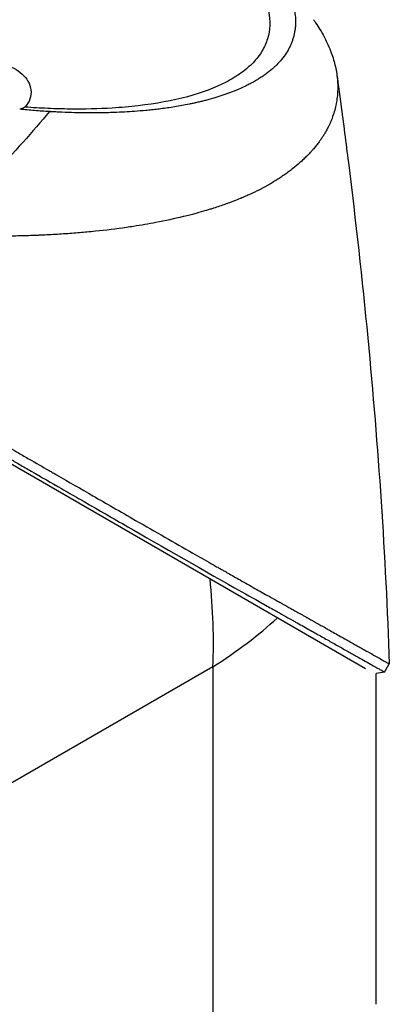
# Model space of a CAD drawing. Header units: millimetres. Extents: x 0 to 4378, y 0 to 2397.
# Tile 303 of 330: x 2759 to 2798, y 987 to 1092. Entities that reach past the tile are written whole.
import ezdxf

# ---------------------------------------------------------------- set-up
doc = ezdxf.new("R2010")
doc.units = ezdxf.units.MM
doc.header["$LTSCALE"] = 0.2
doc.layers.add('01_Object Line', color=4, linetype='Continuous')

# ---------------------------------------------------------------- blocks, each defined once
blk = doc.blocks.new('A$C3fd8c262_1')
for p, q in [((53.5540298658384, 220.3833021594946), (53.55402645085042, 220.383331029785)), ((47.26159016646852, 214.7336054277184), (47.26159462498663, 214.7335358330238)), ((40.07840898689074, 211.9463388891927), (40.0784087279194, 211.9463604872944)), ((7.73275987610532, 192.7212172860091), (57.86856884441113, 163.775294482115)), ((45.22065795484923, 166.3879545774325), (45.22268636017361, 166.3891054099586)), ((42.56801624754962, 164.5155804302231), (42.56801703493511, 164.5156208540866)), ((41.71930008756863, 163.9650476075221), (-2.969848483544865, 138.1637556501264)), ((41.71930008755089, 163.9650476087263), (41.71930008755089, 112.3624636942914)), ((59.87386267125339, 163.4118653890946), (60.37372654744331, 164.2776550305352)), ((58.99999999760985, 128.284147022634), (58.99999999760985, 163.2701243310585))]:
    blk.add_line(p, q)
for major_axis, ratio, start_param, end_param in [((-27.1173882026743, 52.44417063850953), 0.6058813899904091, 3.955108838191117, 4.136535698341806), ((58.97667815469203, 2.737738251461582), 0.6058813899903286, 5.469669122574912, 5.651095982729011)]:
    blk.add_ellipse((-2.390152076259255e-09, 188.051696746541), major_axis=major_axis, ratio=ratio, start_param=start_param, end_param=end_param)
for points, knots in [([(38.2801054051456, 246.0907142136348), (38.44929418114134, 245.993375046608), (38.90085970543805, 245.7333027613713), (39.89449884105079, 245.1171558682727), (40.27992901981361, 244.8694266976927), (40.90462062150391, 244.4546881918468), (41.15036762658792, 244.2879246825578), (42.34952418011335, 243.4566111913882), (43.24696960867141, 242.777920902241), (44.61954278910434, 241.6435015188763), (45.13775682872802, 241.1872710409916), (46.26605551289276, 240.1237358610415), (46.85008438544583, 239.5160350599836), (48.06724770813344, 238.1017972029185), (48.65019855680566, 237.2984173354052), (49.73518571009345, 235.4500964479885), (50.14637495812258, 234.4130205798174), (50.38660755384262, 233.1451115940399), (50.42131196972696, 232.8812163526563), (50.44967843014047, 232.4898422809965), (50.45517406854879, 232.3608867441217), (50.45830938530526, 232.1052949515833), (50.45599936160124, 231.9786243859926), (50.44656537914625, 231.7870866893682), (50.44233920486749, 231.722831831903), (50.42654729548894, 231.5302337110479), (50.41254171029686, 231.405366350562), (50.37669796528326, 231.1576721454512), (50.35514387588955, 231.0362791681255), (50.31693045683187, 230.8551059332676), (50.30333802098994, 230.7953721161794), (50.27323158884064, 230.6722366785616), (50.25666114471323, 230.609307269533), (50.22178538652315, 230.4848338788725), (50.20335747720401, 230.4228836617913), (50.14470150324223, 230.2368303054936), (50.10093937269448, 230.1121300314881), (50.01139734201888, 229.8792128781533), (49.96420797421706, 229.7663111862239), (49.86285549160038, 229.5437636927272), (49.80920171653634, 229.4349579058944), (49.6351162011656, 229.1085322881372), (49.50380618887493, 228.8938871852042), (49.20603626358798, 228.4613243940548), (49.03569309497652, 228.2413141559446), (48.69025096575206, 227.84208521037), (48.51833449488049, 227.6618048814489), (48.27408716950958, 227.4274520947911), (48.22202230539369, 227.378620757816), (47.95554532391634, 227.1350256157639), (47.72955797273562, 226.9465897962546), (47.36783358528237, 226.6707787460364), (47.24351252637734, 226.5800230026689), (46.99022497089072, 226.4025934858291), (46.85985367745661, 226.3150296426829), (46.59254510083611, 226.1427829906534), (46.45757489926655, 226.059194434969), (46.24712085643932, 225.9341860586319), (46.17523111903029, 225.8922482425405), (46.03339995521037, 225.811235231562), (45.96391864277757, 225.7722633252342), (45.81744849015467, 225.6918430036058), (45.7430886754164, 225.6518233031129), (45.52993763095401, 225.5390523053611), (45.38170960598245, 225.4636174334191), (44.08192277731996, 224.8262802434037), (42.75712470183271, 224.3384496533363), (41.13797358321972, 223.8969062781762), (40.9992804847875, 223.8601852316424), (40.7187778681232, 223.788123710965), (40.5806765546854, 223.7536628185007), (40.30634181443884, 223.6872236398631), (40.16967314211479, 223.6550611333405), (39.89759066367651, 223.5928983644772), (39.76299981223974, 223.5630110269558), (39.49490135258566, 223.5052109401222), (39.36011193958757, 223.4770128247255), (38.97189926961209, 223.3980484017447), (38.70927155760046, 223.3476653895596), (37.94081878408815, 223.2085151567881), (37.41834201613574, 223.1245753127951), (36.68174642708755, 223.0195266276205), (36.45134535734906, 222.9885417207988), (36.10843453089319, 222.9450560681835), (35.99861317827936, 222.9315033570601), (35.67316811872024, 222.8925546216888), (35.45707455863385, 222.8681786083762), (35.03395097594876, 222.8232363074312), (34.82968075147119, 222.802814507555), (34.23433908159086, 222.7469013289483), (33.84081135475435, 222.7143610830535), (32.74431199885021, 222.6356261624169), (32.03122963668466, 222.5976071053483), (30.75940015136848, 222.5522785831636), (30.20650689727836, 222.5396624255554), (28.80585007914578, 222.525139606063), (27.94917463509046, 222.5317523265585), (26.64330478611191, 222.5646712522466), (26.20459418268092, 222.5794654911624), (25.54118936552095, 222.6074757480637), (25.31935542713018, 222.6177727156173), (24.98545446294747, 222.6346626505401), (24.87396374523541, 222.6405333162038), (24.70644782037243, 222.6497000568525), (24.65056217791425, 222.6528157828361), (24.5666647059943, 222.6575795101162), (24.53868720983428, 222.6591824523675), (24.48278898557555, 222.6624137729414), (24.45486808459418, 222.6640423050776), (24.42694390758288, 222.6655630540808)], [0.000491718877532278, 0.000491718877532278, 0.000491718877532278, 0.000491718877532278, 0.07047650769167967, 0.07047650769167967, 0.1167839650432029, 0.1167839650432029, 0.1475976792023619, 0.1475976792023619, 0.2701627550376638, 0.2701627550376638, 0.3512904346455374, 0.3512904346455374, 0.4593778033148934, 0.4593778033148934, 0.6035433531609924, 0.6035433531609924, 0.7954770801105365, 0.7954770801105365, 0.8467589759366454, 0.8467589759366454, 0.8722470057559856, 0.8722470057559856, 0.8975464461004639, 0.8975464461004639, 0.9108155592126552, 0.9108155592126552, 0.9360581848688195, 0.9360581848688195, 0.9610527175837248, 0.9610527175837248, 0.9734072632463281, 0.9734072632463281, 0.9866115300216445, 0.9866115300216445, 0.9999247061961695, 0.9999247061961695, 1.026342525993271, 1.026342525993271, 1.051464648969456, 1.051464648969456, 1.076258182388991, 1.076258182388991, 1.125242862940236, 1.125242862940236, 1.17787790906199, 1.17787790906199, 1.22498503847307, 1.22498503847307, 1.237744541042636, 1.237744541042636, 1.287061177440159, 1.287061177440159, 1.311763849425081, 1.311763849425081, 1.336614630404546, 1.336614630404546, 1.36133253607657, 1.36133253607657, 1.372959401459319, 1.372959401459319, 1.38422183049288, 1.38422183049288, 1.395506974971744, 1.395506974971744, 1.418669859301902, 1.418669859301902, 1.596071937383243, 1.596071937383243, 1.612752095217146, 1.612752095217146, 1.628767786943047, 1.628767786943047, 1.644171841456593, 1.644171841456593, 1.659003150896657, 1.659003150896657, 1.673475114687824, 1.673475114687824, 1.702106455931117, 1.702106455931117, 1.756637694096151, 1.756637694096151, 1.781274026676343, 1.781274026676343, 1.792707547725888, 1.792707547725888, 1.814679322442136, 1.814679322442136, 1.835454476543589, 1.835454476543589, 1.874476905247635, 1.874476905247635, 1.942806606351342, 1.942806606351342, 1.994084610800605, 1.994084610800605, 2.070997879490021, 2.070997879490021, 2.109451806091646, 2.109451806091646, 2.12866605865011, 2.12866605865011, 2.138273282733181, 2.138273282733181, 2.143076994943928, 2.143076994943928, 2.145478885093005, 2.145478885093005, 2.147873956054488, 2.147873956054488, 2.147873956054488, 2.147873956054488]), ([(36.07126276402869, 245.4146639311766), (36.1120948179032, 245.3911546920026), (36.1436229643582, 245.3729328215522), (36.21412083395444, 245.3320810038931), (36.24970249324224, 245.3113956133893), (36.35640223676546, 245.2491652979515), (36.4272525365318, 245.2075744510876), (36.6406412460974, 245.0814972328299), (36.78204300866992, 244.9968441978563), (37.21845901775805, 244.7321498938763), (37.51010552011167, 244.5502094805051), (38.49968608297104, 243.9163746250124), (39.17716131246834, 243.4516697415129), (41.2083832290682, 241.9679845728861), (42.44272931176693, 240.9238527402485), (43.72946446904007, 239.6492013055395), (43.95865566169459, 239.4129015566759), (44.71322071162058, 238.6018279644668), (45.19147455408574, 238.0280798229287), (45.87091896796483, 237.1041951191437), (46.10823258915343, 236.7518745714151), (46.60017157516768, 235.9464239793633), (46.83845457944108, 235.4950375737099), (47.20929458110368, 234.656388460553), (47.35106804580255, 234.2681220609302), (47.51874217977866, 233.6795398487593), (47.56784017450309, 233.4758528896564), (47.8072620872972, 232.2577591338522), (47.76954496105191, 231.2840036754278), (47.35573643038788, 229.9146323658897), (47.16042378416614, 229.4760004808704), (46.65268989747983, 228.6314636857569), (46.34025446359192, 228.225662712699), (45.6054362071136, 227.4589340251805), (45.18584565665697, 227.0977420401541), (44.23647846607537, 226.412863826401), (43.70621543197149, 226.0895179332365), (40.77599705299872, 224.5698455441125), (37.62598970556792, 223.7199578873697), (32.91944305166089, 223.1763948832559), (32.00322952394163, 223.0965850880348), (29.63664047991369, 222.9531429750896), (28.15077306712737, 222.9180677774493), (25.84153726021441, 222.9432259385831), (25.0580969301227, 222.9647083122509), (23.46685499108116, 223.0335352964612), (22.65919108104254, 223.0809242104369), (21.84238852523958, 223.1410305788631)], [1.005967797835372e-06, 1.005967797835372e-06, 1.005967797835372e-06, 1.005967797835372e-06, 0.01728909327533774, 0.01728909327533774, 0.03499330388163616, 0.03499330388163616, 0.07050558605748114, 0.07050558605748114, 0.1424607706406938, 0.1424607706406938, 0.2947344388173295, 0.2947344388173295, 0.6796895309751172, 0.6796895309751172, 1.520710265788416, 1.520710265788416, 1.712137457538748, 1.712137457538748, 2.178469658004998, 2.178469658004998, 2.46863176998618, 2.46863176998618, 2.84567738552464, 2.84567738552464, 3.177240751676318, 3.177240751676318, 3.354711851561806, 3.354711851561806, 4.24691782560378, 4.24691782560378, 4.688059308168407, 4.688059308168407, 5.12947488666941, 5.12947488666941, 5.562211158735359, 5.562211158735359, 5.997516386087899, 5.997516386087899, 7.753462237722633, 7.753462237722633, 8.159608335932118, 8.159608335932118, 8.770872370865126, 8.770872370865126, 9.077830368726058, 9.077830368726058, 9.38555500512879, 9.38555500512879, 9.38555500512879, 9.38555500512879]), ([(52.36705533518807, 232.383792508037), (52.43904409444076, 232.2805651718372), (52.51080390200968, 232.1755166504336), (52.58218224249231, 232.0686533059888), (52.89318276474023, 231.6030420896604), (53.19692822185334, 231.1029757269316), (53.47841253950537, 230.5697765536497), (53.58142867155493, 230.3746391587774), (53.68143010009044, 230.1750961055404), (53.77760347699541, 229.9712423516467), (53.91846194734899, 229.6726719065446), (54.04646606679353, 229.3747003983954), (54.16152702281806, 229.0775428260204), (54.35338440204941, 228.5820500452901), (54.50926911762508, 228.088845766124), (54.628775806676, 227.5991326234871), (54.68895608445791, 227.3525265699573), (54.73991663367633, 227.1068085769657), (54.78160623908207, 226.8621147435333), (54.82270435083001, 226.6208926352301), (54.85480264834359, 226.3805947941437), (54.87785048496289, 226.1413550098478), (54.92427789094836, 225.6594320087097), (54.93399320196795, 225.1819589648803), (54.90733334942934, 224.7098325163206), (54.89400341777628, 224.4737691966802), (54.871603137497, 224.2390600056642), (54.84019801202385, 224.0058577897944), (54.83361241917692, 223.9569557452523), (54.82663096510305, 223.9081183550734), (54.81925436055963, 223.8593469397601), (54.80998530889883, 223.7980633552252), (54.7840087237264, 223.6140679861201), (54.71898646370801, 223.3114286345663), (54.67930500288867, 223.1267353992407), (54.62452237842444, 222.8979626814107), (54.54417270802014, 222.6272075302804), (54.48431581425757, 222.4255071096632), (54.4102156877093, 222.2006501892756), (54.31622400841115, 221.9536480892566), (54.27556944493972, 221.8468113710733), (54.23120015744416, 221.7359801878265), (54.18249877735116, 221.6211162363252), (54.13734286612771, 221.5146144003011), (54.0884387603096, 221.4046916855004), (54.03545388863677, 221.2914979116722), (53.99410443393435, 221.2031613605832), (53.95038641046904, 221.1127857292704), (53.90395475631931, 221.0204572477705), (53.84002179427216, 220.8933277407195), (53.77314430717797, 220.7668859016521), (53.70296452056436, 220.6412320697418), (53.64302964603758, 220.5339213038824), (53.58084196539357, 220.4272416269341), (53.51657770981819, 220.3210521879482), (53.4523134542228, 220.2148627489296), (53.38572703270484, 220.1088335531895), (53.31792776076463, 220.0043369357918), (53.24772654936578, 219.8961382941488), (53.1718242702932, 219.7839886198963), (53.09885465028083, 219.6792020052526), (53.03087835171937, 219.5815859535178), (52.96544707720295, 219.4903597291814), (52.88243869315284, 219.3796261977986), (52.79943030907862, 219.2688926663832), (52.69884482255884, 219.1386518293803), (52.59971341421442, 219.0155037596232), (52.50058200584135, 218.8923556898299), (52.40290466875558, 218.7763003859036), (52.29928370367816, 218.6568728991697), (52.22399257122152, 218.5700967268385), (52.14745616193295, 218.4842603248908), (52.06943000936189, 218.3989087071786), (52.04007106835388, 218.3667934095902), (52.01050118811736, 218.3347474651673), (51.98070734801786, 218.3027466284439), (51.87173152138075, 218.1856983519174), (51.75994285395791, 218.0694560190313), (51.64515453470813, 217.9542629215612), (51.58776036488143, 217.896666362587), (51.52967296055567, 217.8392793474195), (51.4708147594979, 217.7820891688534), (51.41195655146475, 217.7248989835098), (51.35252981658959, 217.6680690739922), (51.29225864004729, 217.6113261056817), (51.17171626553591, 217.4978401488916), (51.048595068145, 217.3855093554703), (50.92252204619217, 217.2739775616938), (50.67037591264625, 217.0509138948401), (50.40676688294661, 216.8316982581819), (50.13270755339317, 216.6163693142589), (49.99567783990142, 216.5087048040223), (49.85589227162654, 216.4018811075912), (49.71363017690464, 216.2961625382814), (49.5713680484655, 216.1904439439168), (49.42625305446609, 216.0855327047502), (49.27835524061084, 215.9818974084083), (49.20440632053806, 215.9300797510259), (49.12979580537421, 215.8785313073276), (49.05453607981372, 215.8271877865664), (48.97927634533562, 215.7758442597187), (48.90336187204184, 215.7247745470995), (48.82663499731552, 215.6739812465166), (48.67749884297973, 215.5752528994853), (48.52535525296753, 215.4777436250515), (48.37075409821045, 215.3812857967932), (48.3662782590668, 215.3784932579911), (48.36180035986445, 215.37570155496), (48.35732041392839, 215.3729106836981), (48.19809715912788, 215.2737193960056), (48.03564452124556, 215.1755759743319), (47.87051272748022, 215.0786918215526), (47.70538037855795, 214.9818073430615), (47.53741556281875, 214.8859192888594), (47.36658709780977, 214.7913140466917), (47.28117264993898, 214.7440113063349), (47.19488445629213, 214.696952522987), (47.10790790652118, 214.6503252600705), (47.02093121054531, 214.6036979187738), (46.93316590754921, 214.5573651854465), (46.84471154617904, 214.511298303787), (46.66780237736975, 214.419164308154), (46.48857618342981, 214.3281538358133), (46.30638053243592, 214.2382850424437), (46.19894856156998, 214.1852937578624), (46.09061755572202, 214.1327365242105), (45.98133632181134, 214.0806040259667), (45.97932273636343, 214.0796434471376), (45.97710923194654, 214.0785882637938), (45.97469559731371, 214.0774385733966), (45.94062391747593, 214.0612091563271), (45.86680580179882, 214.026091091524), (45.75179801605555, 213.9727237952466), (45.66492893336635, 213.9324137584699), (45.55459514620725, 213.881738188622), (45.41956679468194, 213.8212231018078), (45.34721417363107, 213.78879713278), (45.26776036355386, 213.7535487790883), (45.18092573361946, 213.7155708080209), (45.09156058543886, 213.6764860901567), (44.99464504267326, 213.6346269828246), (44.88950969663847, 213.5899743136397), (44.81660438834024, 213.5590102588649), (44.73978301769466, 213.5267216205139), (44.65904098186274, 213.4932045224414), (44.63711820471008, 213.4841040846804), (44.61542945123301, 213.4751301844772), (44.59397890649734, 213.4662824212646), (44.36619697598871, 213.3723286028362), (44.16442726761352, 213.2921831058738), (43.99130554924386, 213.2248238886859), (43.56628897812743, 213.0594559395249), (43.31522211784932, 212.9701520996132), (43.2545677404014, 212.9481610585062), (43.08455606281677, 212.8865210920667), (42.91283552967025, 212.825758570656), (42.7393870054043, 212.7658790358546), (42.52552575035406, 212.6920478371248), (42.3093109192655, 212.6196644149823), (42.09049669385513, 212.5485056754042), (41.99268979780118, 212.5166987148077), (41.89448880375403, 212.4851369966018), (41.79586639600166, 212.4538184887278), (41.67384914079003, 212.4150707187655), (41.5511868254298, 212.3766952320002), (41.42782772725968, 212.3386881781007), (41.28551043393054, 212.2948400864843), (41.14232264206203, 212.2514862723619), (40.99827868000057, 212.2086277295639), (40.74185741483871, 212.1323326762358), (39.98918335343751, 211.902825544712), (38.65227711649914, 211.5762585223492), (38.62930622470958, 211.5706474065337), (38.60616033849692, 211.5650094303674), (38.58283877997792, 211.5593450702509), (37.64757476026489, 211.3321873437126), (36.68303710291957, 211.1239588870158), (35.69287569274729, 210.9347621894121), (34.92150106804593, 210.7873705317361), (34.13418854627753, 210.6514584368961), (33.33269379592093, 210.527032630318), (33.07988332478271, 210.4877857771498), (32.82566426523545, 210.449696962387), (32.5700918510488, 210.4127654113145), (31.50426398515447, 210.2587477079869), (30.41434302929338, 210.1247728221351), (29.30380453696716, 210.0106103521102), (28.99848188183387, 209.9792234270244), (28.69159808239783, 209.9493406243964), (28.38319260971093, 209.920947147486), (28.14311019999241, 209.8988438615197), (27.88970910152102, 209.8764599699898), (27.62271302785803, 209.8540803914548), (27.10438902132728, 209.8106345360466), (26.5351848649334, 209.7671578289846), (25.91275301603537, 209.7260923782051), (25.63498273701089, 209.7077662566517), (25.34658637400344, 209.6899274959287), (25.04761952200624, 209.6727066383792), (24.76671944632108, 209.6565264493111), (24.47644805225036, 209.6408891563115), (24.17641918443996, 209.626172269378), (23.89256168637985, 209.6122486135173), (23.60006047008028, 209.5991307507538), (23.29893907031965, 209.58688867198), (23.25265080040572, 209.5850068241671), (23.20615507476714, 209.5831438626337), (23.15945249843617, 209.5813005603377), (22.92235301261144, 209.5719424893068), (22.67447480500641, 209.5628890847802), (22.41584841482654, 209.554350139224), (21.87070334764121, 209.5363513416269), (21.27736990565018, 209.5207664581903), (20.63417198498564, 209.5097190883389), (20.07175571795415, 209.5000591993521), (19.47159074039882, 209.4938257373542), (18.83283170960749, 209.4922574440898), (17.73117803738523, 209.4895526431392), (16.51436888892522, 209.5011907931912), (15.17981572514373, 209.5352832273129), (14.21601687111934, 209.5599043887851), (13.19076305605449, 209.5962089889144), (12.10337789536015, 209.6476573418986)], [0.2159975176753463, 0.2159975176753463, 0.2159975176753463, 0.2159975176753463, 0.2208888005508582, 0.2208888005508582, 0.2208888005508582, 0.242200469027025, 0.242200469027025, 0.242200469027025, 0.25, 0.25, 0.25, 0.2678208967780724, 0.2678208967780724, 0.2678208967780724, 0.2975361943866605, 0.2975361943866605, 0.2975361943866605, 0.3125, 0.3125, 0.3125, 0.3272656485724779, 0.3272656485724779, 0.3272656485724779, 0.3570094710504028, 0.3570094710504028, 0.3570094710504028, 0.3718813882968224, 0.3718813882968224, 0.3718813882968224, 0.375, 0.375, 0.375, 0.3991671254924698, 0.3991671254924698, 0.3991671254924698, 0.4139157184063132, 0.4139157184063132, 0.4139157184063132, 0.4249027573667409, 0.4249027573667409, 0.4249027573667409, 0.4296550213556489, 0.4296550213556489, 0.4296550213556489, 0.4340613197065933, 0.4340613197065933, 0.4340613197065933, 0.4375, 0.4375, 0.4375, 0.4468813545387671, 0.4468813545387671, 0.4468813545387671, 0.4548932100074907, 0.4548932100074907, 0.4548932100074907, 0.462905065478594, 0.462905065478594, 0.462905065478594, 0.4712007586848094, 0.4712007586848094, 0.4712007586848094, 0.4789287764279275, 0.4789287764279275, 0.4789287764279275, 0.4866567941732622, 0.4866567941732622, 0.4866567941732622, 0.494384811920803, 0.494384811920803, 0.494384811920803, 0.5, 0.5, 0.5, 0.5024140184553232, 0.5024140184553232, 0.5024140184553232, 0.5112436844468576, 0.5112436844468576, 0.5112436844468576, 0.5156585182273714, 0.5156585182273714, 0.5156585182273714, 0.5200733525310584, 0.5200733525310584, 0.5200733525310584, 0.5289030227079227, 0.5289030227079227, 0.5289030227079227, 0.5465623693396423, 0.5465623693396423, 0.5465623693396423, 0.5553920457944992, 0.5553920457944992, 0.5553920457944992, 0.564221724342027, 0.564221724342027, 0.564221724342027, 0.5686365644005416, 0.5686365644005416, 0.5686365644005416, 0.5730514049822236, 0.5730514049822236, 0.5730514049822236, 0.5816326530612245, 0.5816326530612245, 0.5816326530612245, 0.5818813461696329, 0.5818813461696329, 0.5818813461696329, 0.5907202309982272, 0.5907202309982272, 0.5907202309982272, 0.5995591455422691, 0.5995591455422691, 0.5995591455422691, 0.6039786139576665, 0.6039786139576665, 0.6039786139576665, 0.6083980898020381, 0.6083980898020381, 0.6083980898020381, 0.6172370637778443, 0.6172370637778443, 0.6172370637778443, 0.6224489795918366, 0.6224489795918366, 0.6224489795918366, 0.6229413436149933, 0.6229413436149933, 0.6229413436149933, 0.6298917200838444, 0.6298917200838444, 0.6298917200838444, 0.635141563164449, 0.635141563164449, 0.635141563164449, 0.6379546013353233, 0.6379546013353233, 0.6379546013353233, 0.6408496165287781, 0.6408496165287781, 0.6408496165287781, 0.6428571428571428, 0.6428571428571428, 0.6428571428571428, 0.6433986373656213, 0.6433986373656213, 0.6433986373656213, 0.6491487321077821, 0.6491487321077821, 0.6491487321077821, 0.6632653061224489, 0.6632653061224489, 0.6632653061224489, 0.6704636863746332, 0.6704636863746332, 0.6704636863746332, 0.6793392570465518, 0.6793392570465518, 0.6793392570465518, 0.6833065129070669, 0.6833065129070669, 0.6833065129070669, 0.6882148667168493, 0.6882148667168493, 0.6882148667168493, 0.6938775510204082, 0.6938775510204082, 0.6938775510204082, 0.7239726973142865, 0.7239726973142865, 0.7239726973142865, 0.7244897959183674, 0.7244897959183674, 0.7244897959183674, 0.7589041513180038, 0.7589041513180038, 0.7589041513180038, 0.7857142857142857, 0.7857142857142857, 0.7857142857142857, 0.7941949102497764, 0.7941949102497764, 0.7941949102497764, 0.8295621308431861, 0.8295621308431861, 0.8295621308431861, 0.8392857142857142, 0.8392857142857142, 0.8392857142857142, 0.8490080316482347, 0.8490080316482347, 0.8490080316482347, 0.8678821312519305, 0.8678821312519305, 0.8678821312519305, 0.8763050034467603, 0.8763050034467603, 0.8763050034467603, 0.884218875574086, 0.884218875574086, 0.884218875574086, 0.8917061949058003, 0.8917061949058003, 0.8917061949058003, 0.8928571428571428, 0.8928571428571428, 0.8928571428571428, 0.9031342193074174, 0.9031342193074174, 0.9031342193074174, 0.9247967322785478, 0.9247967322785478, 0.9247967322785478, 0.9437385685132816, 0.9437385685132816, 0.9437385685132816, 0.9764071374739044, 0.9764071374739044, 0.9764071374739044, 1, 1, 1, 1]), ([(16.6598277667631, 227.4447875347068), (16.85816431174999, 227.5295858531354), (17.07133078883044, 227.6008156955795), (17.50528629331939, 227.7064239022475), (17.72433960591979, 227.7434191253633), (18.25330629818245, 227.7923341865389), (18.56992576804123, 227.79264425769), (19.18132212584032, 227.731600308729), (19.47179872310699, 227.6780843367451), (20.06976199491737, 227.5103678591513), (20.37096365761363, 227.3938442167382), (20.99126077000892, 227.0760258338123), (21.29118946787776, 226.8696273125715), (21.80196784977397, 226.4057525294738), (22.00455124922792, 226.155802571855), (22.34074514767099, 225.5848488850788), (22.44564585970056, 225.2657987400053), (22.52239288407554, 224.6232626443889), (22.48263472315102, 224.3014565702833), (22.26825354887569, 223.6881481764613), (22.08514586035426, 223.3972205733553), (21.84238852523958, 223.1410305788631)], [-1.145280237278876, -1.145280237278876, -1.145280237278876, -1.145280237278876, -1.059046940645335, -1.059046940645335, -0.9798907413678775, -0.9798907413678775, -0.8757861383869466, -0.8757861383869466, -0.784614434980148, -0.784614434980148, -0.6870458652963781, -0.6870458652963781, -0.5718121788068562, -0.5718121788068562, -0.4564987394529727, -0.4564987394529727, -0.3151763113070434, -0.3151763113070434, -0.1620733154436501, -0.1620733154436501, 0, 0, 0, 0]), ([(54.83173564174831, 226.5361715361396), (54.83522550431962, 226.5107265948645), (54.83883813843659, 226.4843776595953), (54.8528920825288, 226.3818343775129), (54.86338375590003, 226.305198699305), (54.90530312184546, 225.9986637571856), (54.93663615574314, 225.7687800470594), (55.06153900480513, 224.8493164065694), (55.15425005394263, 224.1598792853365), (55.52114588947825, 221.4028008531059), (55.78742406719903, 219.3365144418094), (56.81505065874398, 211.0779001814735), (57.50111988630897, 204.8992665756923), (59.2025151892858, 187.1866398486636), (59.98155322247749, 175.6940803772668), (60.37372891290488, 164.2776655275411)], [0, 0, 0, 0, 0.00864042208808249, 0.00864042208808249, 0.03420166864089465, 0.03420166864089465, 0.1108854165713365, 0.1108854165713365, 0.3409368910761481, 0.3409368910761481, 1.031098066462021, 1.031098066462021, 3.101792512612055, 3.101792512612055, 6.985754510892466, 6.985754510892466, 6.985754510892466, 6.985754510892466]), ([(21.84238852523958, 223.1410305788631), (21.77277626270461, 223.0908425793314), (21.69101709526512, 223.0467766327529), (21.50560589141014, 222.9698969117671), (21.40280511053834, 222.9369937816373), (21.28926204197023, 222.9081628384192)], [-0.1192507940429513, -0.1192507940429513, -0.1192507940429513, -0.1192507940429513, -0.05896133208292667, -0.05896133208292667, 0, 0, 0, 0]), ([(24.42694390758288, 222.6655630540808), (23.91130848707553, 222.6960197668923), (23.39190210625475, 222.7314629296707), (22.34613868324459, 222.812292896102), (21.81914330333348, 222.8577660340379), (21.28926204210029, 222.9081628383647)], [2.597532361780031e-05, 2.597532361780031e-05, 2.597532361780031e-05, 2.597532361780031e-05, 0.1679092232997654, 0.1679092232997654, 0.3362859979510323, 0.3362859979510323, 0.3362859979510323, 0.3362859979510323]), ([(24.42694390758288, 222.6655630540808), (22.69157746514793, 220.5662379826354), (20.69294146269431, 218.3328702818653), (18.43104545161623, 215.9653377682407), (16.89850170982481, 214.3612201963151), (15.2451027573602, 212.6955113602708), (13.47084924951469, 210.9682112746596), (13.02273465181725, 210.5319554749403), (12.56691081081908, 210.0917708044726), (12.10337783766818, 209.6476573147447)], [-1, -1, -1, -1, -0.4590715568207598, -0.4590715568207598, -0.4590715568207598, -0.09256642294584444, -0.09256642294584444, -0.09256642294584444, 0, 0, 0, 0]), ([(12.31732370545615, 190.5382677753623), (12.3640895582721, 190.5112100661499), (12.77019075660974, 190.2762400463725), (13.65680823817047, 189.7634084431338), (13.98978495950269, 189.5708377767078), (14.98520811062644, 188.9952426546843), (15.6448912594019, 188.6139096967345), (17.61282106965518, 187.4767259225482), (18.90879994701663, 186.7281470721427), (20.53939679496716, 185.787334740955), (20.8971579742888, 185.5808806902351), (21.67026980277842, 185.1346479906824), (22.08105055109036, 184.89767258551), (23.58220470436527, 184.0321529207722), (24.6544887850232, 183.4141803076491), (26.30963756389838, 182.4609959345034), (26.90851727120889, 182.1162290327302), (29.08549575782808, 180.8634288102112), (30.6334197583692, 179.9735452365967), (35.09877732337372, 177.4095424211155), (40.40387346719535, 174.369816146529), (45.06127738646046, 171.7359776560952), (46.03699490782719, 171.18601901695), (47.40261733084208, 170.4199414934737), (47.83800715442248, 170.1764643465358), (48.42236431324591, 169.8489850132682), (48.58515659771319, 169.7577430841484), (49.0595727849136, 169.4920692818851), (49.36331667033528, 169.3219363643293), (49.7499848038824, 169.1054199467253), (49.84008455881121, 169.0549356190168), (49.99267392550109, 168.9695199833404), (50.05403741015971, 168.935122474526), (50.17380858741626, 168.8680921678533), (50.23183281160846, 168.8355008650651), (50.34774209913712, 168.7703328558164), (50.40773381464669, 168.7366018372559), (50.69735418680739, 168.5737672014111), (50.92392029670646, 168.4463839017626), (51.38629367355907, 168.1864017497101), (51.62116798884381, 168.0543282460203), (52.28100389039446, 167.6832935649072), (52.69552408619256, 167.4501897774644), (53.49187474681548, 167.0023157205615), (53.87380830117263, 166.7874990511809), (54.62644021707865, 166.3641835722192), (54.99462419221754, 166.1568707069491), (55.71083561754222, 165.7539083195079), (56.0587070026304, 165.5583401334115), (56.55710535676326, 165.2774438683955), (56.72299308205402, 165.1839190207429), (57.15405390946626, 164.9413473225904), (57.40392737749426, 164.8005335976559), (57.90336551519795, 164.5191823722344), (58.14661382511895, 164.3821158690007), (58.58318767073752, 164.1361537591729), (58.77747247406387, 164.0267058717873), (59.11439053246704, 163.8368755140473), (59.25923713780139, 163.7553365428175), (59.61787751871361, 163.5535492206), (59.7730827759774, 163.4666100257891), (59.86172107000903, 163.4178629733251), (59.87365702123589, 163.4115157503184), (59.87384879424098, 163.4118618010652)], [9.99561447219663e-07, 9.99561447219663e-07, 9.99561447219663e-07, 9.99561447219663e-07, 0.01748957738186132, 0.01748957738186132, 0.02806413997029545, 0.02806413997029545, 0.04920444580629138, 0.04920444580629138, 0.09158329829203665, 0.09158329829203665, 0.1038290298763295, 0.1038290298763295, 0.1177045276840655, 0.1177045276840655, 0.154892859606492, 0.154892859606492, 0.1762616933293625, 0.1762616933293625, 0.2332292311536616, 0.2332292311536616, 0.3447473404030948, 0.3447473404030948, 0.3768428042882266, 0.3768428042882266, 0.3928613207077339, 0.3928613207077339, 0.3992060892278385, 0.3992060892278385, 0.4115741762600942, 0.4115741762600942, 0.415343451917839, 0.415343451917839, 0.4181397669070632, 0.4181397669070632, 0.4207137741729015, 0.4207137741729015, 0.4231441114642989, 0.4231441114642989, 0.4328040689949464, 0.4328040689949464, 0.4431450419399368, 0.4431450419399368, 0.4624047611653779, 0.4624047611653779, 0.4815797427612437, 0.4815797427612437, 0.5018181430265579, 0.5018181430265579, 0.5229617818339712, 0.5229617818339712, 0.5340034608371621, 0.5340034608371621, 0.5527187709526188, 0.5527187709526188, 0.5738832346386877, 0.5738832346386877, 0.5945830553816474, 0.5945830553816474, 0.6145009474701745, 0.6145009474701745, 0.6528362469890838, 0.6528362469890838, 0.6664979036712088, 0.6664979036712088, 0.6664979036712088, 0.6664979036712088]), ([(12.81731359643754, 191.4042756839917), (12.83335594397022, 191.3949936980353), (13.03630610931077, 191.2775749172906), (13.13604372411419, 191.2198742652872), (13.21562546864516, 191.173836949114), (13.45418980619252, 191.0358369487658), (13.61299619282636, 190.9439811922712), (14.0887000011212, 190.668828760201), (14.40483415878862, 190.4859913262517), (15.3501390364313, 189.9393589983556), (15.97684778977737, 189.5770749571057), (17.84563278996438, 188.4970914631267), (19.07442825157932, 187.7871167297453), (20.5777651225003, 186.9197214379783), (20.87565943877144, 186.7478152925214), (21.550432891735, 186.358339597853), (21.93196034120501, 186.1382982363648), (23.00373294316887, 185.5194920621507), (23.70235799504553, 185.1173362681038), (24.53314557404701, 184.6384661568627), (24.67048939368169, 184.5592466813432), (24.93065908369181, 184.4092973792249), (25.05324442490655, 184.3386696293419), (26.48279250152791, 183.5150975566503), (27.76665557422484, 182.7759320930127), (29.74730246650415, 181.6366629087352), (30.45913079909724, 181.2273810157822), (31.96844464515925, 180.3600539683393), (32.76368368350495, 179.9033771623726), (35.64030648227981, 178.2524729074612), (37.66071078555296, 177.095196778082), (40.24898696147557, 175.6170955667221), (40.88378456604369, 175.2550236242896), (41.60392085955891, 174.8446562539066), (41.69616046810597, 174.7921077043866), (41.85700909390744, 174.7005079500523), (41.93052842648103, 174.6585500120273), (42.07732482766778, 174.5750571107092), (42.15257128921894, 174.5322890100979), (42.32709734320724, 174.4331580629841), (42.42254735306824, 174.3789170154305), (42.59210578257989, 174.2828407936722), (42.66268320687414, 174.2428587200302), (42.83660568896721, 174.144204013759), (42.94016529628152, 174.0854078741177), (43.12853957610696, 173.9786541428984), (43.21369978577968, 173.9304200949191), (43.73755043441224, 173.6336121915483), (44.16670378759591, 173.3906314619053), (45.13010914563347, 172.8458746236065), (45.65704016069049, 172.5484388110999), (46.68368944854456, 171.9701422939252), (47.18307309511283, 171.6894172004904), (47.97068767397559, 171.2479911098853), (48.27143965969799, 171.0797251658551), (48.63059416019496, 170.8785234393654), (48.69690367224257, 170.8413804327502), (48.88302074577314, 170.7371525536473), (49.00213017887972, 170.6703257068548), (49.40574317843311, 170.4441480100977), (49.68521642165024, 170.2877356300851), (50.10134065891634, 170.0546536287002), (50.24560830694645, 169.973927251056), (50.43574971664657, 169.8673913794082), (50.48499776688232, 169.8398344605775), (50.55945408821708, 169.7981911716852), (50.58399731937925, 169.7844392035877), (50.66418453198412, 169.7395151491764), (50.72032534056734, 169.7079879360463), (50.86040402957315, 169.6292753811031), (50.9470365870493, 169.5805187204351), (51.13856234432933, 169.4728433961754), (51.24011564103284, 169.4157811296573), (51.43891960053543, 169.3039726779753), (51.53622878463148, 169.2492348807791), (51.66629077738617, 169.1761701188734), (51.69777367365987, 169.1584968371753), (51.81029807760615, 169.0953192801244), (51.89302256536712, 169.0485843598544), (52.09918745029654, 168.9324713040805), (52.21550627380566, 168.8675411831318), (52.41715763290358, 168.7545481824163), (52.50229445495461, 168.7064725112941), (52.67029049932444, 168.6113359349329), (52.75480143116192, 168.5634923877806), (52.97109568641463, 168.4418481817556), (53.10031876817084, 168.3698600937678), (53.32381320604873, 168.2442680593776), (53.4157596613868, 168.192359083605), (53.57671586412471, 168.1016690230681), (53.64490634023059, 168.0634161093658), (53.7478170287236, 168.0055888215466), (53.78243263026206, 167.9861290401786), (53.9151021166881, 167.9115235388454), (54.01227362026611, 167.8568349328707), (54.54270715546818, 167.558575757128), (54.95742958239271, 167.3252795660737), (55.7771187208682, 166.8639216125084), (56.18029821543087, 166.6372111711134), (56.70543593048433, 166.3416070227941), (56.84934538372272, 166.2606103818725), (57.05700360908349, 166.1434166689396), (57.12364257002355, 166.1058721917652), (57.34506821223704, 165.9811991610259), (57.49714838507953, 165.8955738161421), (57.79343884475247, 165.7287291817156), (57.93878398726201, 165.6468553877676), (58.38141251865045, 165.3974289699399), (58.65720983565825, 165.2420760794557), (59.10735232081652, 164.9884271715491), (59.29097964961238, 164.8849085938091), (59.64499593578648, 164.6855154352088), (59.80829977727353, 164.5935230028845), (60.04909950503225, 164.458111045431), (60.13727497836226, 164.4085965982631), (60.31633139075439, 164.308424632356), (60.37384108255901, 164.2766289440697), (60.37381648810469, 164.2776065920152)], [-6.229961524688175, -6.229961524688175, -6.229961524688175, -6.229961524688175, -6.227864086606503, -6.227864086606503, -6.219552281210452, -6.219552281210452, -6.20292896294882, -6.20292896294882, -6.169680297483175, -6.169680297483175, -6.103208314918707, -6.103208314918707, -5.970065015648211, -5.970065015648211, -5.937452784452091, -5.937452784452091, -5.89534623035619, -5.89534623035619, -5.81611940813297, -5.81611940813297, -5.800362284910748, -5.800362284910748, -5.786281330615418, -5.786281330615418, -5.63588690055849, -5.63588690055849, -5.550127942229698, -5.550127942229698, -5.451964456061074, -5.451964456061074, -5.190409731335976, -5.190409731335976, -5.103809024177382, -5.103809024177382, -5.091040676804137, -5.091040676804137, -5.081268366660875, -5.081268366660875, -5.070806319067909, -5.070806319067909, -5.05710139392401, -5.05710139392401, -5.047415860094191, -5.047415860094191, -5.032992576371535, -5.032992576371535, -5.021064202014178, -5.021064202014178, -4.959513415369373, -4.959513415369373, -4.879661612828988, -4.879661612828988, -4.798865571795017, -4.798865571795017, -4.746912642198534, -4.746912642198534, -4.735038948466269, -4.735038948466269, -4.713278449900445, -4.713278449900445, -4.660559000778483, -4.660559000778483, -4.631405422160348, -4.631405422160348, -4.62096207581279, -4.62096207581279, -4.615809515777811, -4.615809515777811, -4.603824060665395, -4.603824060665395, -4.585775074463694, -4.585775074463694, -4.565126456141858, -4.565126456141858, -4.54506104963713, -4.54506104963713, -4.538128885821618, -4.538128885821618, -4.518661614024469, -4.518661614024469, -4.489930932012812, -4.489930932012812, -4.468033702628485, -4.468033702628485, -4.446172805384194, -4.446172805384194, -4.412021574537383, -4.412021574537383, -4.387420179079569, -4.387420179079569, -4.36864402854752, -4.36864402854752, -4.359075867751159, -4.359075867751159, -4.331844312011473, -4.331844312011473, -4.208918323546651, -4.208918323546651, -4.07624485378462, -4.07624485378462, -4.023994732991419, -4.023994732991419, -3.998903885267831, -3.998903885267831, -3.939655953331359, -3.939655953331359, -3.878964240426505, -3.878964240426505, -3.746370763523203, -3.746370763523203, -3.637172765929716, -3.637172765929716, -3.509454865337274, -3.509454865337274, -3.406658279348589, -3.406658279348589, -3.238867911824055, -3.238867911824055, -3.238867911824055, -3.238867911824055])]:
    blk.add_open_spline(points, degree=3, knots=knots)
blk.add_open_spline([(59.87384013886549, 163.4118532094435), (59.5796065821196, 163.3641920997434), (59.28531544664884, 163.3164604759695), (58.99097117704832, 163.2686580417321)], degree=3)

msp = doc.modelspace()

# ---------------------------------------------------------------- block references
at = {"layer": '01_Object Line'}
msp.add_blockref('A$C3fd8c262_1', (2737.807365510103, 859.1456654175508), dxfattribs=at)

doc.saveas('drawing.dxf')
